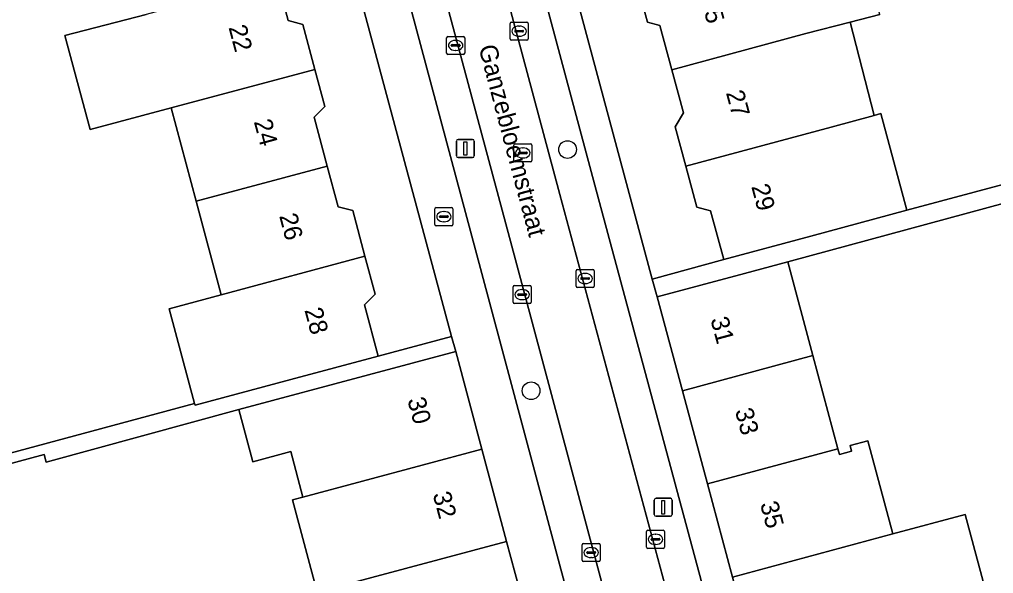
# Model space of a CAD drawing. Extents: x 162542 to 163147, y 380779 to 381521.
# Drawn here: x 162671.2 to 162725.1, y 380919.2 to 380949.8 of the extents above; entities that cross this region are included whole.
import ezdxf

# ---------------------------------------------------------------- set-up
doc = ezdxf.new("R2010")
doc.units = 0
for name, color, linetype in [('IMGEO_Boom', 7, 'Continuous'), ('IMGEO_Brandkraan', 7, 'Continuous'), ('IMGEO_Erf', 7, 'Continuous'), ('IMGEO_Kolk', 7, 'Continuous'), ('IMGEO_Lichtmast', 7, 'Continuous'), ('IMGEO_Openbare_ruimte_label', 7, 'Continuous'), ('IMGEO_Pand', 7, 'Continuous'), ('IMGEO_Pand_nummerreeks', 7, 'Continuous'), ('IMGEO_Parkeervlak_open', 7, 'Continuous'), ('IMGEO_Rijbaan_lokaal_open', 7, 'Continuous'), ('IMGEO_Rioolput', 7, 'Continuous'), ('IMGEO_Voetpad_open', 7, 'Continuous')]:
    doc.layers.add(name, color=color, linetype=linetype)

msp = doc.modelspace()

# ---------------------------------------------------------------- linework, layer by layer
at = {"layer": 'IMGEO_Boom'}
for centre in [(162701.559, 380942.641), (162699.544, 380929.297)]:
    msp.add_circle(centre, 0.489, dxfattribs=at)
at = {"layer": 'IMGEO_Brandkraan'}
for p, q in [((162694.294, 380939.426), (162695.146, 380939.426)), ((162694.219, 380938.5), (162694.219, 380939.352)), ((162694.478, 380938.92), (162694.478, 380938.932)), ((162694.916, 380938.883), (162694.518, 380938.883)), ((162694.521, 380938.969), (162694.919, 380938.969)), ((162694.707, 380939.206), (162694.732, 380939.206)), ((162694.962, 380938.932), (162694.962, 380938.92)), ((162695.22, 380939.352), (162695.22, 380938.5)), ((162695.146, 380938.426), (162694.294, 380938.426)), ((162694.73, 380938.646), (162694.705, 380938.646))]:
    msp.add_line(p, q, dxfattribs=at)
for points in [[(162694.294, 380939.426), (162695.146, 380939.426)], [(162694.219, 380938.5), (162694.219, 380939.352)], [(162695.22, 380939.352), (162695.22, 380938.5)], [(162695.146, 380938.426), (162694.294, 380938.426)]]:
    msp.add_lwpolyline(points, dxfattribs=at)
for centre, radius, start, end in [((162694.296, 380939.35), 0.0765, 91.552, 178.448), ((162694.296, 380939.35), 0.0765, 91.552, 178.448), ((162695.144, 380939.35), 0.0765, 1.552, 88.448), ((162695.144, 380939.35), 0.0765, 1.552, 88.448), ((162694.518, 380938.929), 0.0403, 85.8775, 175.7526), ((162694.515, 380938.919), 0.0366, 178.938, 274.7102), ((162694.919, 380938.926), 0.043, 264.8664, 352.4533), ((162694.923, 380938.931), 0.0386, 1.7309, 96.639), ((162694.296, 380938.502), 0.0765, 181.552, 268.448), ((162694.296, 380938.502), 0.0765, 181.552, 268.448), ((162695.144, 380938.502), 0.0765, 271.552, 358.448), ((162695.144, 380938.502), 0.0765, 271.552, 358.448)]:
    msp.add_arc(centre, radius, start, end, dxfattribs=at)
for centre, major_axis, ratio, start_param, end_param in [((162694.706, 380938.926), (-0.387, 0.002), 0.722429, 4.712389, 7.853982), ((162694.731, 380938.926), (-0.39, 0.002), 0.717154, 1.570796, 4.712389)]:
    msp.add_ellipse(centre, major_axis=major_axis, ratio=ratio, start_param=start_param, end_param=end_param, dxfattribs=at)
at = {"layer": 'IMGEO_Erf'}
for points in [[(162689.525, 380997.741), (162706.249, 380935.475), (162710.2, 380936.552), (162709.474, 380939.249), (162708.72, 380939.45), (162708.11, 380941.716), (162707.522, 380943.902), (162707.969, 380944.678), (162707.33, 380947.052), (162706.67, 380949.502), (162705.975, 380949.688), (162705.336, 380952.061)], [(162685.495, 380952.059), (162686.107, 380949.776), (162686.911, 380949.56), (162687.576, 380947.078), (162688.129, 380945.017), (162687.538, 380944.425), (162688.262, 380941.725), (162688.864, 380939.478), (162689.671, 380939.262), (162690.346, 380936.745), (162690.91, 380934.641), (162690.318, 380934.049), (162691.078, 380931.212), (162695.145, 380932.305), (162678.39, 380994.661)], [(162659.595, 380950.967), (162660.008, 380949.524), (162662.601, 380950.223), (162663.585, 380946.567), (162664.57, 380942.912), (162661.978, 380942.214), (162662.748, 380939.237), (162665.392, 380939.949), (162666.387, 380936.256), (162667.381, 380932.564), (162664.738, 380931.852), (162665.566, 380928.676), (162668.274, 380929.406), (162669.287, 380925.643), (162667.408, 380925.137), (162667.629, 380925.021), (162680.922, 380928.584), (162679.515, 380933.834), (162682.399, 380934.609), (162681.013, 380939.777), (162679.626, 380944.95), (162675.143, 380943.751), (162673.75, 380948.959), (162678.24, 380950.118)], [(162718.832, 380950.117), (162717.189, 380949.69), (162718.53, 380944.531), (162718.89, 380944.628), (162720.329, 380939.279), (162729.92, 380941.849)], [(162738.66, 380915.456), (162737.228, 380920.6), (162735.814, 380925.686), (162734.367, 380930.887), (162733.957, 380930.777), (162732.531, 380935.898), (162731.726, 380935.67), (162730.266, 380940.915), (162713.74, 380936.433), (162715.137, 380931.242), (162716.524, 380926.087), (162716.609, 380925.77), (162717.274, 380925.949), (162717.191, 380926.26), (162718.172, 380926.525), (162719.558, 380921.376), (162723.556, 380922.452), (162724.944, 380917.295)], [(162687.711, 380918.147), (162686.341, 380923.255), (162686.92, 380923.411), (162686.243, 380925.932), (162684.146, 380925.37), (162683.374, 380928.25), (162672.718, 380925.347), (162672.602, 380925.772), (162668.557, 380924.685), (162667.559, 380924.416), (162667.49, 380924.25), (162669.481, 380924.786), (162670.475, 380921.097), (162667.893, 380920.401), (162668.731, 380917.293)]]:
    msp.add_lwpolyline(points, dxfattribs=at)
at = {"layer": 'IMGEO_Kolk'}
for p, q in [((162698.454, 380949.689), (162699.306, 380949.689)), ((162698.379, 380948.763), (162698.379, 380949.615)), ((162698.638, 380949.183), (162698.638, 380949.195)), ((162699.076, 380949.146), (162698.678, 380949.146)), ((162698.681, 380949.232), (162699.079, 380949.232)), ((162698.867, 380949.469), (162698.892, 380949.469)), ((162699.122, 380949.195), (162699.122, 380949.183)), ((162699.38, 380949.615), (162699.38, 380948.763)), ((162694.868, 380947.977), (162694.868, 380948.829)), ((162694.943, 380948.903), (162695.795, 380948.903)), ((162695.356, 380948.683), (162695.381, 380948.683)), ((162695.869, 380948.829), (162695.869, 380947.977)), ((162699.306, 380948.689), (162698.454, 380948.689)), ((162698.89, 380948.909), (162698.865, 380948.909)), ((162695.127, 380948.397), (162695.127, 380948.409)), ((162695.565, 380948.36), (162695.167, 380948.36)), ((162695.17, 380948.446), (162695.568, 380948.446)), ((162695.379, 380948.123), (162695.354, 380948.123)), ((162695.611, 380948.409), (162695.611, 380948.397)), ((162695.795, 380947.903), (162694.943, 380947.903)), ((162702.03, 380935.079), (162702.03, 380935.931)), ((162702.105, 380936.005), (162702.957, 380936.005)), ((162702.518, 380935.785), (162702.543, 380935.785)), ((162703.031, 380935.931), (162703.031, 380935.079)), ((162698.619, 380935.115), (162699.471, 380935.115)), ((162702.289, 380935.499), (162702.289, 380935.511)), ((162702.727, 380935.462), (162702.329, 380935.462)), ((162702.332, 380935.548), (162702.73, 380935.548)), ((162702.541, 380935.225), (162702.516, 380935.225)), ((162702.773, 380935.511), (162702.773, 380935.499)), ((162698.544, 380934.189), (162698.544, 380935.041)), ((162698.803, 380934.609), (162698.803, 380934.621)), ((162699.241, 380934.572), (162698.843, 380934.572)), ((162698.846, 380934.658), (162699.244, 380934.658)), ((162699.032, 380934.895), (162699.057, 380934.895)), ((162699.287, 380934.621), (162699.287, 380934.609)), ((162699.545, 380935.041), (162699.545, 380934.189)), ((162702.957, 380935.005), (162702.105, 380935.005)), ((162699.471, 380934.115), (162698.619, 380934.115)), ((162699.055, 380934.335), (162699.03, 380934.335)), ((162705.927, 380920.649), (162705.927, 380921.501)), ((162706.002, 380921.575), (162706.854, 380921.575)), ((162706.186, 380921.069), (162706.186, 380921.081)), ((162706.229, 380921.118), (162706.627, 380921.118)), ((162706.415, 380921.355), (162706.44, 380921.355)), ((162706.67, 380921.081), (162706.67, 380921.069)), ((162706.928, 380921.501), (162706.928, 380920.649)), ((162702.369, 380919.916), (162702.369, 380920.768)), ((162702.444, 380920.842), (162703.296, 380920.842)), ((162702.857, 380920.622), (162702.882, 380920.622)), ((162703.37, 380920.768), (162703.37, 380919.916)), ((162706.854, 380920.575), (162706.002, 380920.575)), ((162706.624, 380921.032), (162706.226, 380921.032)), ((162706.438, 380920.795), (162706.413, 380920.795)), ((162702.628, 380920.336), (162702.628, 380920.348)), ((162703.066, 380920.299), (162702.668, 380920.299)), ((162702.671, 380920.385), (162703.069, 380920.385)), ((162702.88, 380920.062), (162702.855, 380920.062)), ((162703.112, 380920.348), (162703.112, 380920.336)), ((162703.296, 380919.842), (162702.444, 380919.842))]:
    msp.add_line(p, q, dxfattribs=at)
for points in [[(162698.454, 380949.689), (162699.306, 380949.689)], [(162698.379, 380948.763), (162698.379, 380949.615)], [(162699.38, 380949.615), (162699.38, 380948.763)], [(162694.868, 380947.977), (162694.868, 380948.829)], [(162694.943, 380948.903), (162695.795, 380948.903)], [(162695.869, 380948.829), (162695.869, 380947.977)], [(162699.306, 380948.689), (162698.454, 380948.689)], [(162695.795, 380947.903), (162694.943, 380947.903)], [(162702.03, 380935.079), (162702.03, 380935.931)], [(162702.105, 380936.005), (162702.957, 380936.005)], [(162703.031, 380935.931), (162703.031, 380935.079)], [(162698.619, 380935.115), (162699.471, 380935.115)], [(162698.544, 380934.189), (162698.544, 380935.041)], [(162699.545, 380935.041), (162699.545, 380934.189)], [(162702.957, 380935.005), (162702.105, 380935.005)], [(162699.471, 380934.115), (162698.619, 380934.115)], [(162705.927, 380920.649), (162705.927, 380921.501)], [(162706.002, 380921.575), (162706.854, 380921.575)], [(162706.928, 380921.501), (162706.928, 380920.649)], [(162702.369, 380919.916), (162702.369, 380920.768)], [(162702.444, 380920.842), (162703.296, 380920.842)], [(162703.37, 380920.768), (162703.37, 380919.916)], [(162706.854, 380920.575), (162706.002, 380920.575)], [(162703.296, 380919.842), (162702.444, 380919.842)]]:
    msp.add_lwpolyline(points, dxfattribs=at)
for centre, radius, start, end in [((162698.456, 380949.613), 0.0765, 91.552, 178.448), ((162698.456, 380949.613), 0.0765, 91.552, 178.448), ((162699.304, 380949.613), 0.0765, 1.552, 88.448), ((162699.304, 380949.613), 0.0765, 1.552, 88.448), ((162698.678, 380949.192), 0.0403, 85.8775, 175.7526), ((162698.675, 380949.182), 0.0366, 178.938, 274.7102), ((162699.079, 380949.189), 0.043, 264.8664, 352.4533), ((162699.083, 380949.194), 0.0386, 1.7309, 96.639), ((162694.945, 380948.827), 0.0765, 91.552, 178.448), ((162694.945, 380948.827), 0.0765, 91.552, 178.448), ((162695.793, 380948.827), 0.0765, 1.552, 88.448), ((162695.793, 380948.827), 0.0765, 1.552, 88.448), ((162698.456, 380948.765), 0.0765, 181.552, 268.448), ((162698.456, 380948.765), 0.0765, 181.552, 268.448), ((162699.304, 380948.765), 0.0765, 271.552, 358.448), ((162699.304, 380948.765), 0.0765, 271.552, 358.448), ((162695.167, 380948.406), 0.0403, 85.8775, 175.7526), ((162695.164, 380948.396), 0.0366, 178.938, 274.7102), ((162695.568, 380948.403), 0.043, 264.8664, 352.4533), ((162695.572, 380948.408), 0.0386, 1.7309, 96.639), ((162694.945, 380947.979), 0.0765, 181.552, 268.448), ((162694.945, 380947.979), 0.0765, 181.552, 268.448), ((162695.793, 380947.979), 0.0765, 271.552, 358.448), ((162695.793, 380947.979), 0.0765, 271.552, 358.448), ((162702.107, 380935.929), 0.0765, 91.552, 178.448), ((162702.107, 380935.929), 0.0765, 91.552, 178.448), ((162702.955, 380935.929), 0.0765, 1.552, 88.448), ((162702.955, 380935.929), 0.0765, 1.552, 88.448), ((162698.621, 380935.039), 0.0765, 91.552, 178.448), ((162698.621, 380935.039), 0.0765, 91.552, 178.448), ((162699.469, 380935.039), 0.0765, 1.552, 88.448), ((162699.469, 380935.039), 0.0765, 1.552, 88.448), ((162702.107, 380935.081), 0.0765, 181.552, 268.448), ((162702.107, 380935.081), 0.0765, 181.552, 268.448), ((162702.329, 380935.508), 0.0403, 85.8775, 175.7526), ((162702.326, 380935.498), 0.0366, 178.938, 274.7102), ((162702.73, 380935.505), 0.043, 264.8664, 352.4533), ((162702.734, 380935.51), 0.0386, 1.7309, 96.639), ((162702.955, 380935.081), 0.0765, 271.552, 358.448), ((162702.955, 380935.081), 0.0765, 271.552, 358.448), ((162698.843, 380934.618), 0.0403, 85.8775, 175.7526), ((162698.84, 380934.608), 0.0366, 178.938, 274.7102), ((162699.244, 380934.615), 0.043, 264.8664, 352.4533), ((162699.248, 380934.62), 0.0386, 1.7309, 96.639), ((162698.621, 380934.191), 0.0765, 181.552, 268.448), ((162698.621, 380934.191), 0.0765, 181.552, 268.448), ((162699.469, 380934.191), 0.0765, 271.552, 358.448), ((162699.469, 380934.191), 0.0765, 271.552, 358.448), ((162706.004, 380921.499), 0.0765, 91.552, 178.448), ((162706.004, 380921.499), 0.0765, 91.552, 178.448), ((162706.226, 380921.078), 0.0403, 85.8775, 175.7526), ((162706.223, 380921.068), 0.0366, 178.938, 274.7102), ((162706.627, 380921.075), 0.043, 264.8664, 352.4533), ((162706.631, 380921.08), 0.0386, 1.7309, 96.639), ((162706.852, 380921.499), 0.0765, 1.552, 88.448), ((162706.852, 380921.499), 0.0765, 1.552, 88.448), ((162702.446, 380920.766), 0.0765, 91.552, 178.448), ((162702.446, 380920.766), 0.0765, 91.552, 178.448), ((162703.294, 380920.766), 0.0765, 1.552, 88.448), ((162703.294, 380920.766), 0.0765, 1.552, 88.448), ((162706.004, 380920.651), 0.0765, 181.552, 268.448), ((162706.004, 380920.651), 0.0765, 181.552, 268.448), ((162706.852, 380920.651), 0.0765, 271.552, 358.448), ((162706.852, 380920.651), 0.0765, 271.552, 358.448), ((162702.668, 380920.345), 0.0403, 85.8775, 175.7526), ((162702.665, 380920.335), 0.0366, 178.938, 274.7102), ((162703.069, 380920.342), 0.043, 264.8664, 352.4533), ((162703.073, 380920.347), 0.0386, 1.7309, 96.639), ((162702.446, 380919.918), 0.0765, 181.552, 268.448), ((162702.446, 380919.918), 0.0765, 181.552, 268.448), ((162703.294, 380919.918), 0.0765, 271.552, 358.448), ((162703.294, 380919.918), 0.0765, 271.552, 358.448)]:
    msp.add_arc(centre, radius, start, end, dxfattribs=at)
for centre, major_axis, ratio, start_param, end_param in [((162698.866, 380949.189), (-0.387, 0.002), 0.722429, 4.712389, 7.853982), ((162698.891, 380949.189), (-0.39, 0.002), 0.717154, 1.570796, 4.712389), ((162695.355, 380948.403), (-0.387, 0.002), 0.722429, 4.712389, 7.853982), ((162695.38, 380948.403), (-0.39, 0.002), 0.717154, 1.570796, 4.712389), ((162702.517, 380935.505), (-0.387, 0.002), 0.722429, 4.712389, 7.853982), ((162702.542, 380935.505), (-0.39, 0.002), 0.717154, 1.570796, 4.712389), ((162699.031, 380934.615), (-0.387, 0.002), 0.722429, 4.712389, 7.853982), ((162699.056, 380934.615), (-0.39, 0.002), 0.717154, 1.570796, 4.712389), ((162706.414, 380921.075), (-0.387, 0.002), 0.722429, 4.712389, 7.853982), ((162706.439, 380921.075), (-0.39, 0.002), 0.717154, 1.570796, 4.712389), ((162702.856, 380920.342), (-0.387, 0.002), 0.722429, 4.712389, 7.853982), ((162702.881, 380920.342), (-0.39, 0.002), 0.717154, 1.570796, 4.712389)]:
    msp.add_ellipse(centre, major_axis=major_axis, ratio=ratio, start_param=start_param, end_param=end_param, dxfattribs=at)
at = {"layer": 'IMGEO_Lichtmast'}
for p, q in [((162695.51, 380943.199), (162696.3, 380943.199)), ((162696.3, 380943.199), (162695.51, 380943.199)), ((162695.41, 380942.299), (162695.41, 380943.099)), ((162695.41, 380943.099), (162695.41, 380942.299)), ((162696.4, 380943.099), (162696.4, 380942.299)), ((162696.4, 380942.299), (162696.4, 380943.099)), ((162696.3, 380942.199), (162695.51, 380942.199)), ((162695.51, 380942.199), (162696.3, 380942.199)), ((162706.36, 380922.449), (162706.36, 380923.249)), ((162706.36, 380923.249), (162706.36, 380922.449)), ((162706.46, 380923.349), (162707.25, 380923.349)), ((162707.25, 380923.349), (162706.46, 380923.349)), ((162707.35, 380923.249), (162707.35, 380922.449)), ((162707.35, 380922.449), (162707.35, 380923.249)), ((162707.25, 380922.349), (162706.46, 380922.349)), ((162706.46, 380922.349), (162707.25, 380922.349))]:
    msp.add_line(p, q, dxfattribs=at)
for points in [[(162695.83, 380943.074), (162695.98, 380943.074), (162695.98, 380942.324), (162695.83, 380942.324), (162695.83, 380943.074)], [(162706.78, 380923.224), (162706.93, 380923.224), (162706.93, 380922.474), (162706.78, 380922.474), (162706.78, 380923.224)]]:
    msp.add_lwpolyline(points, dxfattribs=at)
for centre, start, end in [((162695.51, 380943.099), 90, 180), ((162695.51, 380943.099), 90, 180), ((162696.3, 380943.099), 0, 90), ((162696.3, 380943.099), 360, 90), ((162695.51, 380942.299), 180, 270), ((162695.51, 380942.299), 180, 270), ((162696.3, 380942.299), 270, 0), ((162696.3, 380942.299), 270, 0), ((162706.46, 380923.249), 90, 180), ((162706.46, 380923.249), 90, 180), ((162707.25, 380923.249), 0, 90), ((162707.25, 380923.249), 360, 90), ((162706.46, 380922.449), 180, 270), ((162706.46, 380922.449), 180, 270), ((162707.25, 380922.449), 270, 0), ((162707.25, 380922.449), 270, 0)]:
    msp.add_arc(centre, 0.1, start, end, dxfattribs=at)
at = {"layer": 'IMGEO_Pand'}
for points in [[(162717.431, 380955.323), (162713.355, 380954.226), (162705.336, 380952.061), (162705.975, 380949.688), (162706.67, 380949.502), (162707.33, 380947.052), (162714.747, 380949.055), (162717.189, 380949.69), (162718.832, 380950.117)], [(162679.626, 380944.95), (162687.576, 380947.078), (162686.911, 380949.56), (162686.107, 380949.776), (162685.495, 380952.059), (162678.24, 380950.118), (162673.75, 380948.959), (162675.143, 380943.751)], [(162717.189, 380949.69), (162714.747, 380949.055), (162707.33, 380947.052), (162707.969, 380944.678), (162707.522, 380943.902), (162708.11, 380941.716), (162716.139, 380943.885), (162718.53, 380944.531)], [(162688.262, 380941.725), (162687.538, 380944.425), (162688.129, 380945.017), (162687.576, 380947.078), (162679.626, 380944.95), (162681.013, 380939.777)], [(162718.89, 380944.628), (162718.53, 380944.531), (162716.139, 380943.885), (162708.11, 380941.716), (162708.72, 380939.45), (162709.474, 380939.249), (162710.2, 380936.552), (162715.029, 380937.852), (162720.329, 380939.279)], [(162688.262, 380941.725), (162681.013, 380939.777), (162682.399, 380934.609), (162690.346, 380936.745), (162689.671, 380939.262), (162688.864, 380939.478)], [(162690.318, 380934.049), (162690.91, 380934.641), (162690.346, 380936.745), (162682.399, 380934.609), (162679.515, 380933.834), (162680.922, 380928.584), (162680.946, 380928.495), (162686.249, 380929.917), (162691.078, 380931.212)], [(162707.911, 380929.298), (162715.137, 380931.242), (162713.74, 380936.433), (162711.343, 380935.788), (162706.514, 380934.488)], [(162696.819, 380926.065), (162695.37, 380931.467), (162690.541, 380930.172), (162683.374, 380928.25), (162684.146, 380925.37), (162686.243, 380925.932), (162686.92, 380923.411)], [(162707.911, 380929.298), (162709.298, 380924.143), (162716.524, 380926.087), (162715.137, 380931.242)], [(162719.558, 380921.376), (162718.172, 380926.525), (162717.191, 380926.26), (162717.274, 380925.949), (162716.609, 380925.77), (162716.524, 380926.087), (162709.298, 380924.143), (162710.685, 380918.989)], [(162696.819, 380926.065), (162686.92, 380923.411), (162686.341, 380923.255), (162687.711, 380918.147), (162688.872, 380918.458), (162698.189, 380920.957)], [(162719.558, 380921.376), (162710.685, 380918.989), (162712.073, 380913.833), (162720.946, 380916.22), (162724.944, 380917.295), (162723.556, 380922.452)], [(162698.189, 380920.957), (162688.872, 380918.458), (162690.251, 380913.319), (162690.91, 380913.476), (162690.918, 380913.314), (162699.613, 380915.645)]]:
    msp.add_lwpolyline(points, close=True, dxfattribs=at)
at = {"layer": 'IMGEO_Parkeervlak_open'}
for points in [[(162680.356, 381017.674), (162690.365, 380980.343), (162694.675, 380964.261), (162695.575, 380960.905), (162701.136, 380940.155), (162709.913, 380907.542), (162710.745, 380904.452), (162712.676, 380904.954), (162703.077, 380940.669), (162692.302, 380980.894), (162682.481, 381017.441)], [(162675.433, 381015.533), (162689.141, 380964.447), (162696.752, 380936.051), (162705.116, 380904.731), (162707.037, 380905.267), (162706.644, 380906.737), (162698.683, 380936.532), (162692.381, 380960.061)]]:
    msp.add_lwpolyline(points, dxfattribs=at)
at = {"layer": 'IMGEO_Rijbaan_lokaal_open'}
msp.add_lwpolyline([(162695.575, 380960.905), (162692.381, 380960.061), (162698.683, 380936.532), (162706.644, 380906.737), (162709.913, 380907.542), (162701.136, 380940.155)], close=True, dxfattribs=at)
at = {"layer": 'IMGEO_Rioolput'}
for p, q in [((162698.583, 380942.027), (162698.583, 380942.879)), ((162698.658, 380942.953), (162699.51, 380942.953)), ((162699.071, 380942.733), (162699.096, 380942.733)), ((162699.584, 380942.879), (162699.584, 380942.027)), ((162698.842, 380942.447), (162698.842, 380942.459)), ((162699.28, 380942.41), (162698.882, 380942.41)), ((162698.885, 380942.496), (162699.283, 380942.496)), ((162699.094, 380942.173), (162699.069, 380942.173)), ((162699.326, 380942.459), (162699.326, 380942.447)), ((162699.51, 380941.953), (162698.658, 380941.953))]:
    msp.add_line(p, q, dxfattribs=at)
for points in [[(162698.583, 380942.027), (162698.583, 380942.879)], [(162698.658, 380942.953), (162699.51, 380942.953)], [(162699.584, 380942.879), (162699.584, 380942.027)], [(162699.51, 380941.953), (162698.658, 380941.953)]]:
    msp.add_lwpolyline(points, dxfattribs=at)
for centre, radius, start, end in [((162698.66, 380942.877), 0.0765, 91.552, 178.448), ((162698.66, 380942.877), 0.0765, 91.552, 178.448), ((162699.508, 380942.877), 0.0765, 1.552, 88.448), ((162699.508, 380942.877), 0.0765, 1.552, 88.448), ((162698.882, 380942.456), 0.0403, 85.8775, 175.7526), ((162698.879, 380942.446), 0.0366, 178.938, 274.7102), ((162699.283, 380942.453), 0.043, 264.8664, 352.4533), ((162699.287, 380942.458), 0.0386, 1.7309, 96.639), ((162698.66, 380942.029), 0.0765, 181.552, 268.448), ((162698.66, 380942.029), 0.0765, 181.552, 268.448), ((162699.508, 380942.029), 0.0765, 271.552, 358.448), ((162699.508, 380942.029), 0.0765, 271.552, 358.448)]:
    msp.add_arc(centre, radius, start, end, dxfattribs=at)
for centre, major_axis, ratio, start_param, end_param in [((162699.07, 380942.453), (-0.387, 0.002), 0.722429, 4.712389, 7.853982), ((162699.095, 380942.453), (-0.39, 0.002), 0.717154, 1.570796, 4.712389)]:
    msp.add_ellipse(centre, major_axis=major_axis, ratio=ratio, start_param=start_param, end_param=end_param, dxfattribs=at)
at = {"layer": 'IMGEO_Voetpad_open'}
for points in [[(162709.298, 380924.143), (162707.911, 380929.298), (162706.514, 380934.488), (162706.249, 380935.475), (162689.525, 380997.741), (162688.917, 381000), (162688.141, 381002.884), (162686.701, 381008.232), (162686.378, 381009.341), (162685.759, 381011.659), (162684.877, 381014.811), (162681.751, 381026.518), (162678.286, 381025.693), (162678.702, 381023.919), (162679.269, 381021.778), (162680.356, 381017.674)], [(162674.924, 381024.715), (162671.993, 381023.941), (162674.058, 381016.161), (162675.768, 381009.823), (162676.622, 381006.605), (162676.84, 381005.768), (162678.28, 381000.395), (162678.386, 381000), (162679.722, 380995.018), (162678.39, 380994.661), (162695.145, 380932.305), (162695.37, 380931.467), (162696.819, 380926.065), (162698.189, 380920.957), (162699.613, 380915.645)], [(162682.481, 381017.441), (162692.302, 380980.894), (162703.077, 380940.669), (162712.676, 380904.954), (162710.745, 380904.452)], [(162707.037, 380905.267), (162705.116, 380904.731), (162696.752, 380936.051), (162689.141, 380964.447), (162675.433, 381015.533)], [(162729.92, 380941.849), (162720.329, 380939.279), (162715.029, 380937.852), (162710.2, 380936.552), (162706.249, 380935.475), (162706.514, 380934.488), (162711.343, 380935.788), (162713.74, 380936.433), (162730.266, 380940.915)], [(162668.557, 380924.685), (162672.602, 380925.772), (162672.718, 380925.347), (162683.374, 380928.25), (162690.541, 380930.172), (162695.37, 380931.467), (162695.145, 380932.305), (162691.078, 380931.212), (162686.249, 380929.917), (162680.946, 380928.495), (162680.922, 380928.584), (162667.629, 380925.021)], [(162700.824, 380863.767), (162702.812, 380868.521), (162705.03, 380874.549), (162704.652, 380874.688), (162706.835, 380880.62), (162708.973, 380886.322), (162709.296, 380887.183), (162711.106, 380892.104), (162712.628, 380896.238), (162713.032, 380897.337), (162715.042, 380902.802), (162714.848, 380903.523), (162713.461, 380908.677), (162712.073, 380913.833), (162710.685, 380918.989), (162709.298, 380924.143)]]:
    msp.add_lwpolyline(points, dxfattribs=at)

# ---------------------------------------------------------------- texts
at = {"layer": 'IMGEO_Openbare_ruimte_label'}
msp.add_text('Ganzebloemstraat', height=1, rotation=284.8982, dxfattribs=at).set_placement((162696.631, 380948.305))
at = {"layer": 'IMGEO_Pand_nummerreeks'}
for s, rotation, p in [('25', 285.1144, (162708.917, 380950.972)), ('22', 285.0424, (162682.794, 380949.401)), ('27', 285.1144, (162710.317, 380945.786)), ('24', 285.0424, (162684.195, 380944.187)), ('29', 285.1144, (162711.718, 380940.6)), ('26', 285.0424, (162685.596, 380938.976)), ('28', 285.0399, (162686.996, 380933.762)), ('31', 285.0638, (162709.457, 380933.251)), ('30', 285.013, (162692.69, 380928.799)), ('33', 285.0638, (162710.816, 380928.199)), ('32', 285.0113, (162694.09, 380923.575)), ('35', 285.0638, (162712.205, 380923.039))]:
    msp.add_text(s, height=1, rotation=rotation, dxfattribs=at).set_placement(p)

doc.saveas('drawing.dxf')
